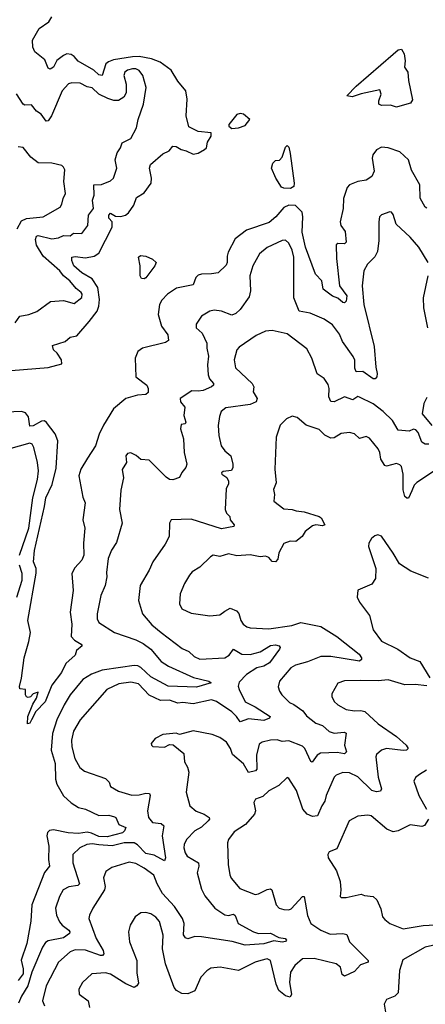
# Model space of a CAD drawing. Extents: x 1690054 to 1842981, y 782881 to 914114.
# Tile 543 of 656: x 1826715 to 1829126, y 827994 to 833848. Entities that reach past the tile are written whole.
import ezdxf

# ---------------------------------------------------------------- set-up
doc = ezdxf.new("R2010")
doc.units = 0

msp = doc.modelspace()

# ---------------------------------------------------------------- linework, layer by layer
at = {"layer": '0CON10XD'}
for points in [[(1826665, 831762.9), (1826885, 831780.8), (1826965, 831802.5), (1826964, 831825), (1826938.1, 831865), (1826915.5, 831885), (1826909.3, 831910.7), (1826984.6, 831935.4), (1827015, 831959.4), (1827055, 831967.8), (1827127.4, 832052.6), (1827175.2, 832115), (1827185.6, 832145), (1827188.8, 832185), (1827179, 832255), (1827146.3, 832306.3), (1827085, 832341.8), (1827036.4, 832385), (1827024.5, 832415.5), (1827024.3, 832435), (1827045, 832439.2), (1827105, 832431.7), (1827157.9, 832442.1), (1827185, 832460), (1827264, 832615), (1827264.1, 832645), (1827245, 832667.1), (1827245, 832685.7), (1827255, 832697.5), (1827285, 832679.2), (1827315, 832676.6), (1827344.7, 832685.3), (1827361.5, 832698.5), (1827393.2, 832745), (1827409.2, 832790.8), (1827455, 832818.9), (1827495.5, 832875), (1827498.8, 832905), (1827486.2, 832965), (1827492.8, 832987.2), (1827565, 833050), (1827602.9, 833067.1), (1827625, 833095.5), (1827645, 833093.6), (1827675, 833076.4), (1827705, 833068.8), (1827745, 833048.5), (1827775.4, 833054.6), (1827814.2, 833075), (1827824.2, 833085), (1827831.2, 833118.8), (1827852.5, 833155), (1827852.5, 833175), (1827775, 833182.5), (1827720.8, 833210.8), (1827703.6, 833275), (1827709.5, 833375), (1827702.2, 833425), (1827655, 833482.9), (1827615, 833547.7), (1827549.4, 833595), (1827497.5, 833615), (1827425, 833628.7), (1827385, 833627.7), (1827271.6, 833608.4), (1827242.1, 833597.9), (1827227.4, 833585), (1827204.6, 833515.4), (1827185, 833520.5), (1827155, 833548.1), (1827061.5, 833601.5), (1827039.4, 833629.4), (1827020.8, 833640.8), (1826995, 833643.8), (1826974.7, 833635.3), (1826935.9, 833604.1), (1826915, 833564.4), (1826895, 833552.9), (1826885, 833560), (1826865, 833608.6), (1826805, 833656), (1826793.5, 833685), (1826791.9, 833725), (1826830.9, 833795), (1826887.5, 833835), (1826906.4, 833863.6)], [(1828955, 833327.5), (1828919.3, 833339.3), (1828865, 833337.5), (1828850, 833345), (1828850, 833365), (1828862.5, 833405), (1828855, 833430), (1828745, 833407.5), (1828691.7, 833388.3), (1828660, 833395), (1828715, 833452.5), (1828935, 833642.5), (1828965, 833667.5), (1828985, 833672.5), (1829000.8, 833645), (1829006.4, 833603.6), (1829002.9, 833565), (1829022.5, 833535), (1829025.3, 833485.3), (1829049.2, 833370.8), (1829038.3, 833351.7), (1828975, 833333.3), (1828955, 833327.5)], [(1826688.6, 832045), (1826715.6, 832084.4), (1826770, 832095), (1826817.2, 832112.8), (1826898.7, 832171.3), (1826975, 832178.6), (1827038.8, 832161.2), (1827085, 832196.7), (1827086.9, 832215), (1827080, 832225), (1827050, 832250), (1827012.9, 832295), (1826974.8, 832324.8), (1826953.6, 832355), (1826855, 832441.8), (1826815, 832507.8), (1826808.6, 832541.4), (1826815, 832560.8), (1826825, 832564.5), (1826905, 832545.3), (1826945, 832551.2), (1826975, 832563.8), (1827015, 832562.9), (1827035, 832578.5), (1827085, 832575.6), (1827120, 832625), (1827123, 832685), (1827152.9, 832725), (1827147.5, 832775), (1827156.7, 832805), (1827154.6, 832865), (1827201.7, 832868.3), (1827255, 832888.9), (1827272.9, 832905), (1827292.9, 832965), (1827282.3, 833015), (1827293.3, 833056.7), (1827313.5, 833085), (1827324, 833116), (1827375, 833141.2), (1827410, 833205), (1827419.4, 833255), (1827450, 833345), (1827465.6, 833445), (1827447.1, 833515), (1827424.3, 833545), (1827405, 833555.4), (1827385, 833555.4), (1827355, 833546.5), (1827340, 833535), (1827333.1, 833515), (1827348.1, 833465), (1827347.8, 833412.2), (1827333.7, 833386.3), (1827302.1, 833367.9), (1827275, 833367.5), (1827238.6, 833378.6), (1827185, 833405.3), (1827145, 833442.4), (1827115, 833447.5), (1827075, 833469.7), (1827025, 833472.7), (1827005, 833466.4), (1826968.2, 833425), (1826903.7, 833276.3), (1826885, 833245.6), (1826871.4, 833245), (1826842.2, 833285), (1826814.7, 833304.7), (1826785, 833340.8), (1826745, 833338.8), (1826735.8, 833345.8), (1826695, 833406)], [(1827975, 833201.2), (1828015, 833204.2), (1828055, 833219.2), (1828083.3, 833255), (1828045, 833285.8), (1828025, 833290), (1828005, 833283.8), (1827958.8, 833225), (1827957.5, 833215), (1827975, 833201.2)], [(1829135, 832727.1), (1829125, 832734), (1829095.6, 832785.6), (1829093.3, 832865), (1829043.1, 832953.1), (1829025.6, 833015), (1828975, 833061.1), (1828905, 833086.1), (1828865, 833090.6), (1828835, 833074.6), (1828813.6, 833045), (1828809.1, 833025), (1828822.1, 832947.9), (1828807.8, 832915), (1828775, 832893.3), (1828725, 832886.1), (1828675, 832866.5), (1828660.7, 832849.3), (1828638.8, 832785), (1828636.8, 832725), (1828619.6, 832645), (1828623.8, 832625), (1828649.3, 832589.3), (1828655.5, 832524.5), (1828645.6, 832514.4), (1828605, 832517.3), (1828595, 832510), (1828598.8, 832428.8), (1828615.7, 832265), (1828658.7, 832205), (1828655, 832174.2), (1828645, 832164.2), (1828635, 832165.6), (1828605, 832191.5), (1828575, 832204.5), (1828517.8, 832245), (1828510, 832295), (1828472.1, 832335), (1828413.9, 832495), (1828394, 832585), (1828398.4, 832675), (1828393.5, 832703.5), (1828355, 832742.2), (1828315, 832744.5), (1828285, 832731.5), (1828236.9, 832675), (1828197.2, 832642.8), (1828062.9, 832597.1), (1827995.8, 832545), (1827953.1, 832465), (1827947.4, 832442.6), (1827948.5, 832405), (1827941.4, 832388.6), (1827895, 832342.5), (1827854.2, 832335.8), (1827795, 832334), (1827775, 832328), (1827762.5, 832315), (1827745, 832271.4), (1827647.6, 832252.4), (1827593.8, 832216.2), (1827560.3, 832179.7), (1827545.5, 832154.5), (1827537.3, 832095), (1827557.8, 832025), (1827595.5, 831975), (1827599.1, 831940.9), (1827582.4, 831927.6), (1827445, 831895.5), (1827416.5, 831875), (1827400.6, 831835), (1827405.3, 831725.3), (1827470, 831675), (1827478.7, 831655), (1827478, 831632), (1827465, 831619.4), (1827414.6, 831614.6), (1827345, 831595.9), (1827271.8, 831535), (1827212, 831438), (1827186.3, 831383.7), (1827165.3, 831315), (1827118.8, 831241.2), (1827078.3, 831175), (1827066.4, 831135), (1827089.4, 831009.4), (1827104.4, 830975), (1827089.5, 830875), (1827102.2, 830825), (1827094, 830735), (1827095.4, 830665), (1827085, 830634), (1827041.8, 830588.2), (1827025.5, 830555), (1827033.1, 830455), (1827015.8, 830325.8), (1827024.2, 830255), (1827021.7, 830181.7), (1827039.8, 830159.8), (1827080, 830135), (1827085.7, 830125), (1827052.7, 830097.3), (1827045, 830070), (1826989.4, 830020.6), (1826962.7, 829967.3), (1826905, 829892.5), (1826866.7, 829793.3), (1826810, 829735), (1826785.4, 829684.6), (1826775.7, 829665), (1826762.2, 829662.2), (1826762.5, 829705), (1826792.3, 829777.7), (1826815.6, 829815), (1826825, 829850), (1826795, 829840), (1826778.3, 829821.7), (1826765, 829817.5), (1826755, 829822.5), (1826750, 829835), (1826750, 829865), (1826715, 829870), (1826713.6, 829883.6), (1826726.1, 829933.9), (1826741.2, 830055), (1826769.6, 830150.4), (1826778.1, 830205), (1826763.3, 830275), (1826812.8, 830557.2), (1826812.3, 830585), (1826797.7, 830625), (1826802, 830692), (1826863.2, 830953.2), (1826869.4, 831005), (1826907, 831085), (1826931.7, 831181.7), (1826942.1, 831345), (1826925.3, 831385), (1826875, 831453.6), (1826862.1, 831462.1), (1826845, 831461.2), (1826795, 831433), (1826775, 831430.5), (1826766.7, 831486.7), (1826749.8, 831509.8), (1826725, 831518.6), (1826635.2, 831514.8)], [(1826700.3, 832605), (1826725, 832651.3), (1826755, 832665.3), (1826854, 832676), (1826955, 832732.9), (1826965, 832750), (1826972.5, 832785), (1826987.5, 832815), (1826978.1, 832885), (1826984, 832954), (1826975, 832970), (1826965, 832980), (1826905, 832994), (1826825, 832995.7), (1826780.2, 833030.2), (1826735, 833088), (1826705, 833092)], [(1828325, 832844), (1828285.5, 832845.5), (1828271.7, 832851.7), (1828237.5, 832905), (1828212.5, 832965), (1828220, 832995), (1828235, 833010), (1828258.3, 833011.7), (1828275, 833030), (1828295, 833090), (1828305, 833100), (1828315, 833090), (1828323, 833053), (1828345.7, 832875.7), (1828344, 832855), (1828325, 832844)], [(1829143.2, 832405), (1829086.4, 832495), (1829036.5, 832555), (1828951.9, 832631.9), (1828935, 832690), (1828925, 832703.3), (1828913.9, 832706.1), (1828865, 832686.7), (1828853.3, 832675), (1828848.8, 832645), (1828848.6, 832535), (1828840.8, 832469.2), (1828825, 832436.9), (1828782.9, 832395), (1828760, 832355), (1828750.4, 832265), (1828761.1, 832155), (1828822.2, 831905), (1828831.2, 831781.2), (1828839.2, 831745), (1828836.7, 831725), (1828827.5, 831712.5), (1828815, 831712.5), (1828755, 831756.2), (1828714.7, 831754.7), (1828706.4, 831776.4), (1828706, 831824), (1828697.2, 831845), (1828633.8, 831935), (1828615, 831977.8), (1828575, 832033.5), (1828525, 832066.7), (1828442, 832102), (1828375, 832114.4), (1828344.5, 832195), (1828344.1, 832435), (1828335, 832478), (1828315, 832518.1), (1828295, 832536.4), (1828275, 832535.5), (1828185, 832493.6), (1828140.5, 832455), (1828101.3, 832385), (1828083.5, 832325), (1828087.1, 832235), (1828079.1, 832200.9), (1828025, 832125.7), (1827999.8, 832100.2), (1827975, 832091.1), (1827914.2, 832115.8), (1827870.6, 832120.6), (1827844.7, 832115.3), (1827795.6, 832085), (1827763, 832037), (1827763.1, 832015), (1827798.6, 831985), (1827827.5, 831925), (1827826.4, 831895), (1827836.6, 831846.6), (1827831.3, 831795), (1827836, 831736), (1827843.4, 831713.4), (1827867.1, 831685), (1827865.8, 831675), (1827854, 831665), (1827805, 831643.8), (1827775, 831639.4), (1827738.1, 831641.9), (1827668.1, 831595), (1827670.9, 831575), (1827695.6, 831545), (1827691.1, 831495), (1827702, 831455), (1827697.5, 831445), (1827675, 831442), (1827671.4, 831415), (1827687.5, 831355), (1827691.5, 831275), (1827708.6, 831205), (1827702.9, 831185), (1827678, 831155), (1827665, 831126.7), (1827625, 831112.5), (1827605, 831114.4), (1827585, 831127.1), (1827485, 831228.8), (1827435, 831233.8), (1827407.6, 831257.6), (1827375, 831273.1), (1827355, 831268.6), (1827345.5, 831255), (1827350, 831215), (1827323.6, 831173.6), (1827332, 831125), (1827315, 831050), (1827307.5, 830935), (1827323.8, 830855), (1827290.3, 830739.7), (1827261.1, 830695), (1827241.1, 830645), (1827230.8, 830560.8), (1827231.9, 830535), (1827221.9, 830485), (1827196.7, 830425), (1827174.5, 830315), (1827175.6, 830285), (1827185, 830264), (1827278, 830205), (1827405, 830161.4), (1827449.1, 830139.1), (1827494.8, 830104.8), (1827555, 830032.8), (1827599.5, 830005), (1827747.9, 829937.9), (1827840, 829915), (1827852.5, 829905), (1827765, 829880.5), (1827596.7, 829885), (1827495, 829940.2), (1827435, 829996), (1827416.3, 830006.3), (1827395, 830008.7), (1827313.5, 829996.5)], [(1827455, 832307.5), (1827438.3, 832308.3), (1827430, 832325), (1827430, 832385), (1827420, 832435), (1827433.6, 832446.4), (1827465, 832441.2), (1827505, 832424), (1827525.8, 832405), (1827518.9, 832385), (1827465, 832313.8), (1827455, 832307.5)], [(1829140.4, 832015), (1829116.7, 832135), (1829114.7, 832195), (1829142, 832325)], [(1829147.5, 831325), (1829125, 831323.8), (1829105, 831336), (1829083.5, 831393.5), (1829069.2, 831409.2), (1829055, 831412.9), (1829029, 831401), (1828965, 831407.8), (1828930.3, 831465), (1828875, 831518), (1828815, 831563.1), (1828735, 831604.5), (1828725, 831606.9), (1828695, 831587.3), (1828645, 831605.4), (1828585, 831576.5), (1828565, 831577.1), (1828552.9, 831605), (1828554.5, 831655), (1828548.6, 831678.6), (1828525.5, 831715.5), (1828482.2, 831742.2), (1828451.8, 831835), (1828421.5, 831891.5), (1828305, 831980), (1828215, 832000.4), (1828175, 831996.2), (1828120.7, 831969.3), (1828019.2, 831900.8), (1828005.6, 831885), (1827990, 831825), (1827997.7, 831777.7), (1828096.5, 831685), (1828106.4, 831665), (1828102.5, 831635), (1828126, 831595), (1828119.5, 831575), (1828085, 831560.4), (1827939.8, 831540.2), (1827912, 831518), (1827901.5, 831488.5), (1827894.6, 831435), (1827897.8, 831375), (1827912.5, 831315), (1827934.6, 831284.6), (1827970, 831255), (1827981.5, 831205), (1827981.9, 831185), (1827973, 831167), (1827925, 831162), (1827914.3, 831154.3), (1827916.7, 831145), (1827945.5, 831125.5), (1827955.7, 831105), (1827955, 831087.5), (1827941.2, 831058.8), (1827936.2, 830935), (1827943.9, 830913.9), (1827963.3, 830895), (1827966.7, 830875), (1827990, 830845), (1827987.5, 830835), (1827915, 830820.9), (1827735, 830878.2), (1827615.6, 830874.4), (1827604.6, 830855.4), (1827603.7, 830776.3), (1827580.2, 830729.8), (1827506.5, 830625), (1827484.4, 830575), (1827431.1, 830485), (1827420, 830395), (1827445.7, 830315), (1827500.5, 830250.5), (1827555, 830204.5), (1827680.4, 830110.4), (1827721.1, 830091.1), (1827751.7, 830061.7), (1827785, 830046.4), (1827935, 830054.6), (1827960.5, 830069.5), (1827985, 830105.6), (1828035, 830075.3), (1828084.7, 830074.7), (1828145, 830090.3), (1828205, 830127.4), (1828235, 830130.9), (1828256.2, 830125), (1828263.8, 830115), (1828258.8, 830105), (1828200, 830025), (1828165, 830004.7), (1828125, 829993.8), (1828063.8, 829955), (1828020.1, 829909.9), (1828013.9, 829885), (1828018.5, 829865), (1828055, 829791.8), (1828115, 829762.5), (1828203.3, 829705), (1828200, 829695), (1828165, 829681.5), (1828075, 829691.8), (1828025, 829674.5), (1828004.1, 829705), (1827975, 829732.8), (1827885, 829794.2), (1827855.2, 829805.2), (1827745, 829780.2), (1827685, 829787.8), (1827655, 829784.6), (1827605, 829801.6), (1827551.1, 829801.1), (1827485, 829832.1), (1827420.1, 829900.1), (1827375, 829909.4), (1827305, 829900.4), (1827233.1, 829865), (1827074.5, 829685), (1827035, 829618), (1827022.2, 829565), (1827025.6, 829525), (1827043.3, 829455), (1827072.1, 829402.1), (1827099.5, 829379.5), (1827225, 829336), (1827245.7, 829315.7), (1827255, 829290), (1827301.3, 829261.3), (1827381.7, 829238.3), (1827425, 829239.5), (1827465, 829250), (1827486.9, 829246.9), (1827490.8, 829235), (1827473.6, 829145), (1827481.2, 829105), (1827505, 829075.3), (1827555, 829070), (1827570.9, 829055), (1827560.7, 828995), (1827581.1, 828865), (1827575, 828848.1), (1827515, 828880.8), (1827465, 828891.6), (1827415, 828942.2), (1827395, 828953.7), (1827336.1, 828953.9), (1827263.8, 828936.2), (1827185, 828941.9), (1827145, 828948.9), (1827114.8, 828945.2), (1827071.9, 828925), (1827031.1, 828885), (1827031.5, 828835), (1827070.4, 828709.6), (1827059.9, 828700.1), (1827007.7, 828692.3), (1826972.9, 828675), (1826950.5, 828635), (1826928.2, 828565), (1826932.7, 828525), (1826951.8, 828485), (1826966.5, 828465), (1827006.5, 828435), (1827013.5, 828425), (1827011.5, 828415), (1826975, 828390), (1826885, 828371.3), (1826868.9, 828361.1), (1826851.3, 828335), (1826787.4, 828185), (1826763.3, 828105), (1826725, 828043.5), (1826708.5, 828001.5)], [(1829135, 831601.4), (1829117.3, 831565), (1829106.7, 831505), (1829164.4, 831435)], [(1829175, 831161.2), (1829075, 831097.1), (1829060.2, 831079.8), (1829045, 831046), (1829025, 831003.8), (1829015, 831003.3), (1829005, 831013.3), (1828995, 831052.5), (1828994, 831145), (1828985, 831190.8), (1828975, 831201.9), (1828955, 831208.5), (1828895, 831193.6), (1828885, 831197.1), (1828861.5, 831235), (1828855.4, 831275), (1828845, 831296), (1828795, 831360), (1828775, 831369.2), (1828735, 831358.6), (1828705, 831385.6), (1828675, 831392.9), (1828625, 831387.1), (1828585, 831362.5), (1828565, 831360.5), (1828528.1, 831378.1), (1828495, 831411.1), (1828417.9, 831437.9), (1828365, 831482), (1828335, 831490.8), (1828301.2, 831475), (1828263.2, 831436.8), (1828239.2, 831365), (1828231.1, 831175), (1828239.4, 831095), (1828224, 831055), (1828230, 831025), (1828226, 830986), (1828285, 830938.9), (1828335, 830936.4), (1828358.8, 830928.8), (1828405, 830922.5), (1828495, 830894.6), (1828506.6, 830886.6), (1828529.2, 830845), (1828515, 830839.3), (1828475, 830844.6), (1828455, 830838.8), (1828410.8, 830805), (1828393.1, 830775), (1828355.3, 830744.7), (1828321.7, 830748.3), (1828285, 830734.3), (1828255, 830678.8), (1828249.4, 830640.6), (1828235, 830625.6), (1828216.4, 830626.4), (1828195, 830651.4), (1828175, 830658.9), (1828145, 830653.5), (1828085, 830665.5), (1828005, 830660), (1827955, 830672.2), (1827905, 830657.1), (1827865, 830664.2), (1827848, 830655), (1827785, 830594), (1827739.2, 830565), (1827723.7, 830546.3), (1827693.7, 830496.3), (1827669.4, 830435), (1827664.4, 830375), (1827678, 830345), (1827735, 830320), (1827845, 830302.9), (1827905, 830309.4), (1827935, 830330.5), (1827965, 830349.5), (1828003.4, 830333.4), (1828016.7, 830316.7), (1828030, 830275), (1828043.3, 830255), (1828065, 830237.8), (1828085, 830231.5), (1828195, 830227.3), (1828333, 830247), (1828385, 830264.5), (1828505, 830239.4), (1828600.3, 830180.3), (1828733.3, 830075), (1828745.9, 830054.1), (1828745.7, 830044.3), (1828735.5, 830034.5), (1828565, 830062.4), (1828505, 830061.2), (1828425, 830029.6), (1828355, 830010.4), (1828326.7, 829995), (1828260, 829915), (1828250.9, 829880.9), (1828258.9, 829855), (1828273.3, 829835), (1828318.5, 829788.5), (1828343.5, 829776.5), (1828398.1, 829738.1), (1828419.1, 829709.1), (1828475, 829665.4), (1828515, 829651.2), (1828555, 829616.2), (1828585, 829606.4), (1828642.7, 829612.7), (1828655, 829606.2), (1828644.5, 829535), (1828656.7, 829495), (1828645, 829483.9), (1828601.4, 829491.4), (1828501.9, 829488.1), (1828483.8, 829476.2), (1828454, 829434), (1828445, 829437.5), (1828410, 829515), (1828395, 829528.9), (1828315, 829560.3), (1828275, 829556.7), (1828245, 829566.4), (1828205, 829564), (1828156.9, 829553.1), (1828139.1, 829540.9), (1828123.3, 829475), (1828125, 829392), (1828116.9, 829383.1), (1828075, 829373.4), (1828044.3, 829424.3), (1827979.3, 829479.3), (1827968.5, 829515), (1827945, 829552.9), (1827905, 829580.8), (1827859.2, 829599.2), (1827745, 829619.2), (1827665, 829598.8), (1827644.3, 829605.7), (1827565, 829597.5), (1827520, 829575), (1827496.7, 829545), (1827497.5, 829535), (1827507, 829527), (1827575, 829523.8), (1827605, 829538), (1827627.3, 829537.3), (1827690, 829485), (1827693.8, 829435), (1827712, 829405), (1827719.2, 829375), (1827704.4, 829255), (1827726.2, 829175), (1827763.4, 829143.4), (1827812, 829125), (1827841.9, 829105), (1827843.3, 829095), (1827835.6, 829085), (1827795, 829047.5), (1827755, 829025.5), (1827705.9, 828974.1), (1827691.8, 828945), (1827690.9, 828925), (1827697.8, 828895), (1827710.6, 828875), (1827777.5, 828835), (1827779.2, 828815), (1827770, 828775), (1827795, 828678), (1827815, 828639.4), (1827874.4, 828565), (1827935, 828525.4), (1827955, 828522.1), (1827985, 828530.6), (1827995, 828522), (1828014.2, 828474.2), (1828105, 828424.7), (1828135, 828416.3), (1828205, 828416.4), (1828255, 828390.8), (1828292.5, 828385), (1828300, 828375), (1828295, 828367.5), (1828275.6, 828364.4), (1828225, 828371.1), (1828165, 828354.7), (1828055, 828345.3), (1827977.9, 828367.9), (1827795, 828396), (1827755, 828396.8), (1827715, 828384.5), (1827699.8, 828389.8), (1827687.9, 828407.9), (1827692.9, 828475), (1827681.8, 828505), (1827635, 828575.4), (1827563.9, 828653.9), (1827531.5, 828711.5), (1827512.2, 828762.2), (1827454.5, 828804.5), (1827405, 828832.2), (1827365, 828839.1), (1827262, 828808), (1827226.4, 828783.6), (1827213.7, 828746.3), (1827223.8, 828695), (1827219.6, 828675), (1827150.4, 828565), (1827128.9, 828525), (1827125.5, 828505), (1827170.3, 828385), (1827211.5, 828315), (1827215.5, 828294.5), (1827206.2, 828285), (1827195, 828284.6), (1827105, 828315.3), (1827045, 828317.9), (1827014.4, 828305.6), (1826945, 828244.4), (1826873.1, 828105), (1826851.1, 828015), (1826861.4, 827985)], [(1826713.3, 830665), (1826769.4, 830825), (1826792.2, 831005), (1826819.7, 831115), (1826825.9, 831165), (1826821.1, 831215), (1826799.1, 831305), (1826789.4, 831325), (1826775, 831330.8), (1826648.2, 831295)], [(1829145, 830526.9), (1829040.2, 830570.2), (1828972.8, 830612.8), (1828935.5, 830675.5), (1828865, 830776.7), (1828843.9, 830786.1), (1828825, 830780), (1828805, 830763.3), (1828790, 830735), (1828788.8, 830715), (1828832, 830585), (1828830, 830525), (1828807.3, 830492.7), (1828724, 830456), (1828720, 830415), (1828734.5, 830384.5), (1828793.1, 830305), (1828815, 830221.2), (1828865, 830152.2), (1828963.1, 830105), (1829035, 830053.1), (1829092.5, 830032.5), (1829153.5, 829935)], [(1826698.1, 830415), (1826729.2, 830515), (1826729.7, 830555), (1826712.8, 830605)], [(1827313.5, 829996.5), (1827205, 829980), (1827142.6, 829957.4), (1827089.6, 829925), (1827015.2, 829834.8), (1826978.4, 829775), (1826936.2, 829685), (1826910, 829605), (1826902.5, 829505), (1826925.7, 829425), (1826927, 829333), (1826935, 829302.9), (1826975, 829234.4), (1827021.3, 829191.3), (1827065, 829163.6), (1827106, 829155), (1827185, 829116.7), (1827245, 829118.6), (1827279.1, 829109.1), (1827286, 829105), (1827304.1, 829064.1), (1827346.2, 829045), (1827338.2, 829025), (1827325.8, 829014.2), (1827235, 828989.8), (1827185, 828991.7), (1827141.3, 829011.3), (1827115, 829017.1), (1827065, 829009.9), (1827003.2, 829013.2), (1826915, 829031.1), (1826892.5, 829027.5), (1826879.5, 829015), (1826876.1, 828995), (1826888.7, 828935), (1826885.8, 828855.8), (1826891.5, 828815), (1826862.9, 828777.1), (1826786.8, 828585), (1826781.1, 828488.9), (1826758.1, 828355), (1826723.7, 828256.3), (1826735.5, 828205), (1826735, 828174.7), (1826705, 828135.3)], [(1829135, 829887.1), (1829065.4, 829894.6), (1829005, 829893.2), (1828905, 829923.6), (1828845, 829917.9), (1828740.9, 829919.1), (1828645, 829917.3), (1828606.5, 829903.5), (1828570, 829840), (1828570, 829825), (1828584.4, 829795), (1828605.8, 829775), (1828655, 829746.4), (1828705, 829739.6), (1828741.7, 829741.7), (1828765.8, 829735), (1828845, 829661.5), (1828955, 829586.5), (1829011.9, 829535), (1829024, 829515), (1829014.4, 829505.6), (1828995, 829503.2), (1828895, 829515.6), (1828864.5, 829505.5), (1828835, 829478.8), (1828831.5, 829465), (1828846.2, 829345), (1828865.4, 829275), (1828858.9, 829261.1), (1828835, 829257.6), (1828807.1, 829265), (1828725, 829347.2), (1828675, 829370.7), (1828635, 829372.2), (1828595, 829355.6), (1828584.4, 829345), (1828536.2, 829235), (1828527.9, 829202.1), (1828511.1, 829175), (1828484.5, 829115), (1828455, 829110), (1828424.5, 829124.5), (1828398.4, 829155), (1828360, 829265), (1828315, 829336.7), (1828305, 829343.3), (1828255, 829294.2), (1828195, 829263.1), (1828159.4, 829230.6), (1828115.8, 829214.2), (1828105.9, 829194.1), (1828116.2, 829145), (1828110, 829125), (1828057.4, 829062.6), (1827989.4, 829020.6), (1827955.6, 828975), (1827950, 828955), (1827953.1, 828825), (1827963.3, 828765), (1827971.9, 828745), (1828022.9, 828682.9), (1828115, 828647.3), (1828135, 828650.4), (1828185, 828677.3), (1828205, 828681.4), (1828214.4, 828674.4), (1828239.2, 828585), (1828256.7, 828565), (1828285, 828557.1), (1828315, 828555.7), (1828328.9, 828561.1), (1828395, 828635.8), (1828405.7, 828635), (1828425, 828523.3), (1828444.7, 828474.7), (1828504, 828435), (1828561.1, 828411.1), (1828635.3, 828415.3), (1828659.8, 828409.8), (1828675.6, 828365), (1828786.2, 828255), (1828785.8, 828245), (1828740.7, 828229.3), (1828705, 828188.5), (1828645, 828162.1), (1828631.3, 828171.3), (1828620.8, 828215), (1828595, 828235.9), (1828465, 828266.3), (1828395, 828264.6), (1828350, 828225), (1828325.3, 828184.7), (1828319.1, 828125), (1828331.1, 828055), (1828322.5, 828037.5), (1828295, 828044.7), (1828255, 828076.7), (1828238.8, 828115), (1828205.8, 828255.8), (1828185, 828263.8), (1828148.8, 828255), (1828114, 828245), (1828015, 828195.6), (1827905.6, 828215.6), (1827851.3, 828208.7), (1827826.3, 828193.7), (1827791.9, 828155), (1827755, 828074.2), (1827713.9, 828056.1), (1827678.1, 828058.1), (1827646.2, 828076.2), (1827633.9, 828093.9), (1827581.5, 828235), (1827563.6, 828325), (1827568.2, 828405), (1827545.9, 828485.9), (1827525, 828512.9), (1827495, 828531.4), (1827465, 828539.2), (1827435, 828537.5), (1827402, 828515), (1827372, 828465), (1827361.4, 828425), (1827366.9, 828365), (1827411.5, 828255), (1827411.4, 828181.4), (1827420.3, 828119.7), (1827412, 828105), (1827395, 828094.2), (1827345, 828115.3), (1827255, 828172.8), (1827225, 828182.2), (1827144.5, 828175.5), (1827088, 828125), (1827065.7, 828085), (1827068.6, 828055), (1827121.1, 828015), (1827130, 827975)], [(1829133.3, 829386.7), (1829090.7, 829360.7), (1829067.6, 829342.4), (1829058.3, 829321.7), (1829086.7, 829235), (1829131.9, 829155)], [(1829144.5, 829095), (1829121.9, 829058.1), (1829105, 829052.2), (1829035, 829061.3), (1828965, 829024.7), (1828935, 829019), (1828897.9, 829035), (1828804, 829114), (1828785, 829118.8), (1828725, 829113.1), (1828672.9, 829085), (1828600.5, 828919.5), (1828555, 828901.2), (1828545.7, 828885), (1828547.5, 828865), (1828597.9, 828787.9), (1828619.2, 828725), (1828623.8, 828675), (1828620, 828635), (1828625, 828630), (1828655, 828630), (1828745, 828650), (1828765, 828640.6), (1828815, 828634.4), (1828836.9, 828615), (1828861.4, 828561.4), (1828870.6, 828515), (1828885, 828499.2), (1828915, 828474.3), (1828995, 828442.9), (1829113.7, 828463.7), (1829185, 828466.9)], [(1829266, 828365), (1829125, 828334.7), (1828992.1, 828257.9), (1828973.3, 828195), (1828965, 828062.5), (1828945, 828042.5), (1828895, 828023.8), (1828880.8, 827995), (1828891.4, 827935)]]:
    msp.add_lwpolyline(points, dxfattribs=at)

doc.saveas('drawing.dxf')
